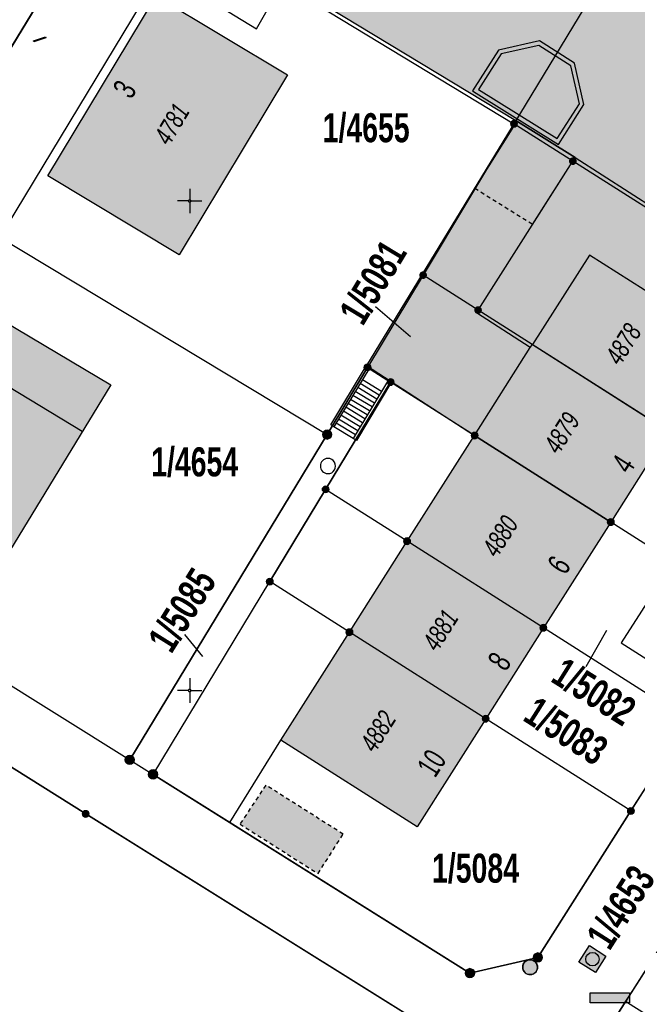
# Model space of a CAD drawing. Header units: metres. Extents: x 2695560 to 2696939, y 1260491 to 1262050.
# Tile 853 of 1005: x 2696192 to 2696224, y 1261609 to 1261659. Entities that reach past the tile are written whole.
import ezdxf

# ---------------------------------------------------------------- set-up
doc = ezdxf.new("R2010")
doc.units = ezdxf.units.M
doc.linetypes.add('AUSGEZOGEN', pattern=[0])
doc.linetypes.add('VERDECKT2_S2', pattern=[0.36, 0.2, -0.16])
for name, color, linetype in [('XR$1$AV_Flächen (EO)', 7, 'AUSGEZOGEN'), ('XR$1$AV_Gebäudeflächen (BB)', 7, 'AUSGEZOGEN'), ('XR$1$AV_Gebäudeflächen (EO)', 7, 'AUSGEZOGEN'), ('XR$1$AV_Gebäudeflächen ut.', 7, 'AUSGEZOGEN'), ('XR$1$AV_Grenzpunkte', 7, 'AUSGEZOGEN'), ('XR$1$AV_Grundstück-Nr.', 7, 'AUSGEZOGEN'), ('XR$1$AV_Haus-Nr.', 7, 'AUSGEZOGEN'), ('XR$1$AV_Hinweislinien', 7, 'AUSGEZOGEN'), ('XR$1$AV_Koordinatennetzpunkte', 7, 'AUSGEZOGEN'), ('XR$1$AV_Linien (BB)', 7, 'AUSGEZOGEN'), ('XR$1$AV_Linien (EO)', 7, 'AUSGEZOGEN'), ('XR$1$AV_Versicherung-Nr.', 7, 'AUSGEZOGEN'), ('XR$1$AW_LK_Schachtdeckel', 24, 'AUSGEZOGEN'), ('XR$1$FM_LK_SW_TRASSEKNOTEN', 94, 'AUSGEZOGEN'), ('XR$1$Liegenschaftsgrenzen', 7, 'AUSGEZOGEN'), ('XR$1$PFAV', 255, 'AUSGEZOGEN'), ('XR$1$PFAW', 255, 'AUSGEZOGEN'), ('XR$1$RP_Abstandslinie', 7, 'AUSGEZOGEN'), ('XR$1$WA_LK_Rohrleitungsteil', 171, 'AUSGEZOGEN')]:
    doc.layers.add(name, color=color, linetype=linetype)
doc.styles.add('ARIAL', font='arial.ttf')

# ---------------------------------------------------------------- blocks, each defined once
blk = doc.blocks.new('COMPLEXOBJECT_1195')
at = {"layer": 'XR$1$Liegenschaftsgrenzen', "color": 7, "linetype": 'AUSGEZOGEN', "transparency": 33554687}
blk.add_lwpolyline([(6168.39, 11612.64), (6198.35, 11591.2), (6225.281, 11571.95)], dxfattribs=at)
blk.add_arc((6171.081, 11616.307), 4.549, 149.2977, 233.7266, dxfattribs=at)
blk = doc.blocks.new('BAV15')
at = {"layer": 'XR$1$PFAV', "transparency": 33554687}
blk.add_hatch(color=7, dxfattribs=at).paths.add_polyline_path([(0.5, 0), (0.49, 0.1), (0.46, 0.2), (0.41, 0.29), (0.34, 0.36), (0.26, 0.42), (0.17, 0.47), (0.08, 0.49), (-0.03, 0.5), (-0.13, 0.48), (-0.22, 0.45), (-0.31, 0.4), (-0.38, 0.33), (-0.44, 0.24), (-0.48, 0.15), (-0.5, 0.05), (-0.5, -0.05), (-0.48, -0.15), (-0.44, -0.24), (-0.38, -0.33), (-0.31, -0.4), (-0.22, -0.45), (-0.13, -0.48), (-0.03, -0.5), (0.08, -0.49), (0.17, -0.47), (0.26, -0.42), (0.34, -0.36), (0.41, -0.29), (0.46, -0.2), (0.49, -0.1)])
at = {"color": 7, "transparency": 33554687}
for start, end in [(90, 270), (270, 90)]:
    blk.add_arc((0, 0), 0.5, start, end, dxfattribs=at)
at = {"layer": 'XR$1$PFAV', "transparency": 33554687}
blk.add_circle((0, 0), 0.5, dxfattribs=at)
blk = doc.blocks.new('BWAV20')
at = {"true_color": 0x000000, "transparency": 33554687}
blk.add_hatch(color=18, dxfattribs=at).paths.add_polyline_path([(0.17, 0), (0.16, 0.03), (0.15, 0.07), (0.14, 0.1), (0.11, 0.12), (0.09, 0.14), (0.06, 0.16), (0.03, 0.16), (-0.01, 0.17), (-0.04, 0.16), (-0.07, 0.15), (-0.1, 0.13), (-0.13, 0.11), (-0.15, 0.08), (-0.16, 0.05), (-0.17, 0.02), (-0.17, -0.02), (-0.16, -0.05), (-0.15, -0.08), (-0.13, -0.11), (-0.1, -0.13), (-0.07, -0.15), (-0.04, -0.16), (-0.01, -0.17), (0.03, -0.16), (0.06, -0.16), (0.09, -0.14), (0.11, -0.12), (0.14, -0.1), (0.15, -0.07), (0.16, -0.03)])
at = {"layer": 'XR$1$PFAV', "transparency": 33554687}
blk.add_hatch(color=7, dxfattribs=at).paths.add_polyline_path([(0.5, 0), (0.49, 0.1), (0.46, 0.2), (0.41, 0.29), (0.34, 0.36), (0.26, 0.42), (0.17, 0.47), (0.08, 0.49), (-0.03, 0.5), (-0.13, 0.48), (-0.22, 0.45), (-0.31, 0.4), (-0.38, 0.33), (-0.44, 0.24), (-0.48, 0.15), (-0.5, 0.05), (-0.5, -0.05), (-0.48, -0.15), (-0.44, -0.24), (-0.38, -0.33), (-0.31, -0.4), (-0.22, -0.45), (-0.13, -0.48), (-0.03, -0.5), (0.08, -0.49), (0.17, -0.47), (0.26, -0.42), (0.34, -0.36), (0.41, -0.29), (0.46, -0.2), (0.49, -0.1)])
blk = doc.blocks.new('BAV2041')
at = {"color": 7, "transparency": 33554687}
for p, q in [((0, 0.5), (0, 0.05)), ((-0.05, 0), (-0.5, 0)), ((0.05, 0), (0.5, 0)), ((0, -0.05), (0, -0.5))]:
    blk.add_line(p, q, dxfattribs=at)
blk.add_circle((0, 0), 0.05, dxfattribs=at)
for start, end in [(90, 270), (270, 90)]:
    blk.add_arc((0, 0), 0.05, start, end, dxfattribs=at)
blk = doc.blocks.new('BAW2087')
at = {"lineweight": 25, "true_color": 0x000000, "transparency": 33554687}
h = blk.add_hatch(color=18, dxfattribs=at)
h.paths.add_polyline_path([(-0.5, 0.5), (-0.5, -0.5), (0.5, -0.5), (0.5, 0.5)])
h.paths.add_polyline_path([(0.337, -0.069), (0.316, -0.136), (0.282, -0.196), (0.237, -0.249), (0.182, -0.292), (0.119, -0.322), (0.052, -0.34), (-0.017, -0.343), (-0.086, -0.333), (-0.151, -0.309), (-0.21, -0.272), (-0.261, -0.224), (-0.301, -0.167), (-0.328, -0.103), (-0.342, -0.035), (-0.342, 0.035), (-0.328, 0.103), (-0.301, 0.167), (-0.261, 0.224), (-0.21, 0.272), (-0.151, 0.309), (-0.086, 0.333), (-0.017, 0.343), (0.052, 0.34), (0.119, 0.322), (0.182, 0.292), (0.237, 0.249), (0.282, 0.196), (0.316, 0.136), (0.337, 0.069), (0.344, 0)], flags=16)
at = {"layer": 'XR$1$PFAW', "lineweight": 25, "transparency": 33554687}
blk.add_hatch(color=7, dxfattribs=at).paths.add_polyline_path([(0.344, 0), (0.337, 0.069), (0.316, 0.136), (0.282, 0.196), (0.237, 0.249), (0.182, 0.292), (0.119, 0.322), (0.052, 0.34), (-0.017, 0.343), (-0.086, 0.333), (-0.151, 0.309), (-0.21, 0.272), (-0.261, 0.224), (-0.301, 0.167), (-0.328, 0.103), (-0.342, 0.035), (-0.342, -0.035), (-0.328, -0.103), (-0.301, -0.167), (-0.261, -0.224), (-0.21, -0.272), (-0.151, -0.309), (-0.086, -0.333), (-0.017, -0.343), (0.052, -0.34), (0.119, -0.322), (0.182, -0.292), (0.237, -0.249), (0.282, -0.196), (0.316, -0.136), (0.337, -0.069)])
at = {"lineweight": 25, "transparency": 33554687}
for p, q in [((-0.5, 0.5, 0.993), (0.5, 0.5, 0.993)), ((-0.5, -0.5, 0.993), (-0.5, 0.5, 0.993)), ((0.5, 0.5, 0.993), (0.5, -0.5, 0.993)), ((0.5, -0.5, 0.993), (-0.5, -0.5, 0.993))]:
    blk.add_line(p, q, dxfattribs=at)
blk.add_circle((0, 0), 0.344, dxfattribs=at)
at = {"layer": 'XR$1$PFAW', "lineweight": 25, "transparency": 33554687}
blk.add_line((-0.5, 0.5), (0.5, 0.5), dxfattribs=at)
at = {"layer": 'XR$1$PFAW', "color": 31, "lineweight": 25, "transparency": 33554687}
for p, q in [((-0.5, -0.5), (-0.5, 0.5)), ((0.5, 0.5), (0.5, -0.5)), ((0.5, -0.5), (-0.5, -0.5))]:
    blk.add_line(p, q, dxfattribs=at)
at = {"layer": 'XR$1$PFAW', "lineweight": 25, "transparency": 33554687}
blk.add_circle((0, 0), 0.344, dxfattribs=at)
blk = doc.blocks.new('BAW2088')
at = {"layer": 'XR$1$PFAW', "transparency": 33554687}
blk.add_hatch(color=253, dxfattribs=at).paths.add_polyline_path([(0.51, 0), (0.5, 0.101), (0.47, 0.197), (0.421, 0.286), (0.355, 0.362), (0.275, 0.424), (0.184, 0.469), (0.086, 0.494), (-0.015, 0.499), (-0.115, 0.484), (-0.21, 0.449), (-0.296, 0.395), (-0.369, 0.326), (-0.427, 0.243), (-0.467, 0.15), (-0.487, 0.051), (-0.487, -0.051), (-0.467, -0.15), (-0.427, -0.243), (-0.369, -0.326), (-0.296, -0.395), (-0.21, -0.449), (-0.115, -0.484), (-0.015, -0.499), (0.086, -0.494), (0.184, -0.469), (0.275, -0.424), (0.355, -0.362), (0.421, -0.286), (0.47, -0.197), (0.5, -0.101)])
at = {"transparency": 33554687}
for start, end in [(91.19481, 268.80519), (268.80519, 91.19481)]:
    blk.add_arc((0.01, 0), 0.5, start, end, dxfattribs=at)
at = {"layer": 'XR$1$PFAW', "transparency": 33554687}
blk.add_circle((0.01, 0), 0.5, dxfattribs=at)
blk = doc.blocks.new('BWA2013')
at = {"true_color": 0x000000, "transparency": 33554687}
blk.add_hatch(color=18, dxfattribs=at).paths.add_polyline_path([(-0.291, -0.409), (0.352, 0.357), (0.291, 0.409), (-0.352, -0.357)])
at = {"transparency": 33554687}
blk.add_lwpolyline([(-0.291, -0.409), (-0.352, -0.357), (0.291, 0.409), (0.352, 0.357), (-0.291, -0.409)], close=True, dxfattribs=at)
blk = doc.blocks.new('BWFM16')
at = {"color": 94, "transparency": 33554687}
for start, end in [(91.19481, 268.80519), (268.80519, 91.19481)]:
    blk.add_arc((0.01, 0), 0.5, start, end, dxfattribs=at)

msp = doc.modelspace()

# ---------------------------------------------------------------- hatches: boundary and pattern name
at = {"transparency": 33554687}
msp.add_hatch(color=7, dxfattribs=at).paths.add_polyline_path([(2696221.428, 1261609.375), (2696221.428, 1261608.858), (2696223.433, 1261608.858), (2696223.433, 1261609.375)])
at = {"layer": 'XR$1$AV_Gebäudeflächen (BB)', "true_color": 0xd2d2d2, "transparency": 33554687}
for points in [[(2696200.431, 1261647.055), (2696205.968, 1261656.257), (2696199.263, 1261660.286), (2696193.72, 1261651.091)], [(2696218.363, 1261642.333), (2696218.47, 1261642.472), (2696225.418, 1261638.053), (2696228.336, 1261642.625), (2696226.496, 1261643.795), (2696225.568, 1261644.385), (2696226.129, 1261645.292), (2696227.461, 1261647.443), (2696227.547, 1261647.595), (2696220.655, 1261652.025), (2696220.537, 1261651.84), (2696215.696, 1261644.236), (2696215.611, 1261644.103)], [(2696189.403, 1261644.901), (2696188.044, 1261642.664), (2696183.157, 1261634.62), (2696190.656, 1261630.131), (2696196.939, 1261640.418)], [(2696215.521, 1261637.831), (2696222.472, 1261633.411), (2696225.418, 1261638.053), (2696218.47, 1261642.472), (2696218.363, 1261642.333)], [(2696212.071, 1261632.436), (2696219.032, 1261628.013), (2696222.472, 1261633.411), (2696215.521, 1261637.831)], [(2696212.071, 1261632.436), (2696209.127, 1261627.787), (2696216.085, 1261623.369), (2696219.032, 1261628.013)], [(2696205.623, 1261622.277), (2696212.584, 1261617.851), (2696216.085, 1261623.369), (2696209.127, 1261627.787)]]:
    msp.add_hatch(color=254, dxfattribs=at).paths.add_polyline_path(points)
at = {"layer": 'XR$1$AV_Gebäudeflächen (EO)', "true_color": 0xebebeb, "transparency": 33554687}
for points in [[(2696220.655, 1261652.025), (2696217.682, 1261653.887), (2696215.536, 1261650.459), (2696218.483, 1261648.614)], [(2696203.54, 1261617.99), (2696207.528, 1261615.462), (2696208.806, 1261617.478), (2696204.858, 1261619.981)]]:
    msp.add_hatch(color=7, dxfattribs=at).paths.add_polyline_path(points)
at = {"layer": 'XR$1$AV_Gebäudeflächen ut.', "true_color": 0xf5f5f5, "transparency": 33554687}
for points in [[(2696221.72, 1261670.092), (2696215.982, 1261661.07), (2696204.564, 1261668.341), (2696201.531, 1261663.659), (2696217.63, 1261653.914), (2696220.655, 1261652.025), (2696227.547, 1261647.595), (2696228.479, 1261647.021), (2696233.29, 1261643.915), (2696236.092, 1261648.296), (2696224.679, 1261655.571), (2696230.388, 1261664.554)], [(2696210.007, 1261641.398), (2696215.521, 1261637.831), (2696218.363, 1261642.333), (2696215.611, 1261644.103), (2696215.696, 1261644.236), (2696220.537, 1261651.84), (2696220.655, 1261652.025), (2696217.63, 1261653.914)]]:
    msp.add_hatch(color=7, dxfattribs=at).paths.add_polyline_path(points)

# ---------------------------------------------------------------- linework, layer by layer
at = {"color": 24, "lineweight": -3, "transparency": 33554687}
msp.add_lwpolyline([(2696221.428, 1261609.375), (2696223.433, 1261609.375), (2696223.433, 1261608.858), (2696221.428, 1261608.858), (2696221.428, 1261609.375)], close=True, dxfattribs=at)
at = {"layer": 'XR$1$AV_Flächen (EO)', "color": 7, "linetype": 'AUSGEZOGEN', "transparency": 33554687}
for p, q in [((2696218.483, 1261648.614), (2696220.655, 1261652.025)), ((2696210.007, 1261641.398), (2696215.521, 1261637.831))]:
    msp.add_line(p, q, dxfattribs=at)
at = {"layer": 'XR$1$AV_Flächen (EO)', "color": 7, "linetype": 'VERDECKT2_S2', "transparency": 33554687}
msp.add_line((2696215.536, 1261650.459), (2696218.483, 1261648.614), dxfattribs=at)
at = {"layer": 'XR$1$AV_Flächen (EO)', "color": 7, "linetype": 'AUSGEZOGEN', "transparency": 33554687}
for points in [[(2696201.531, 1261663.659), (2696217.63, 1261653.914), (2696220.655, 1261652.025)], [(2696220.655, 1261652.025), (2696217.63, 1261653.914), (2696210.007, 1261641.398)], [(2696220.655, 1261652.025), (2696217.682, 1261653.887), (2696215.536, 1261650.459)], [(2696215.521, 1261637.831), (2696218.363, 1261642.333), (2696215.611, 1261644.103), (2696215.696, 1261644.236), (2696220.537, 1261651.84), (2696220.655, 1261652.025)], [(2696220.655, 1261652.025), (2696227.547, 1261647.595), (2696228.479, 1261647.021), (2696233.29, 1261643.915)]]:
    msp.add_lwpolyline(points, dxfattribs=at)
for points in [[(2696215.42, 1261655.438), (2696215.606, 1261655.321), (2696219.806, 1261652.692), (2696221.105, 1261654.728), (2696220.625, 1261656.841), (2696218.832, 1261657.982), (2696216.745, 1261657.508), (2696215.539, 1261655.623), (2696215.42, 1261655.438)], [(2696216.882, 1261657.313), (2696215.725, 1261655.507), (2696219.738, 1261652.994), (2696220.87, 1261654.769), (2696220.431, 1261656.704), (2696218.791, 1261657.747), (2696216.882, 1261657.313)]]:
    msp.add_lwpolyline(points, close=True, dxfattribs=at)
at = {"layer": 'XR$1$AV_Flächen (EO)', "color": 7, "linetype": 'VERDECKT2_S2', "transparency": 33554687}
msp.add_lwpolyline([(2696203.54, 1261617.99), (2696207.528, 1261615.462), (2696208.806, 1261617.478), (2696204.858, 1261619.981), (2696203.54, 1261617.99)], close=True, dxfattribs=at)
at = {"layer": 'XR$1$AV_Hinweislinien', "color": 7, "linetype": 'AUSGEZOGEN', "transparency": 33554687}
for p, q in [((2696210.458, 1261644.411), (2696212.254, 1261642.885)), ((2696200.699, 1261627.665), (2696201.617, 1261626.553)), ((2696221.224, 1261626.034), (2696222.277, 1261627.899))]:
    msp.add_line(p, q, dxfattribs=at)
at = {"layer": 'XR$1$AV_Linien (BB)', "color": 7, "linetype": 'AUSGEZOGEN', "transparency": 33554687}
for p, q in [((2696215.521, 1261637.831), (2696218.363, 1261642.333)), ((2696212.071, 1261632.436), (2696215.521, 1261637.831)), ((2696215.521, 1261637.831), (2696222.472, 1261633.411)), ((2696225.418, 1261638.053), (2696222.472, 1261633.411)), ((2696222.472, 1261633.411), (2696219.032, 1261628.013)), ((2696209.127, 1261627.787), (2696212.071, 1261632.436)), ((2696219.032, 1261628.013), (2696212.071, 1261632.436)), ((2696209.127, 1261627.787), (2696205.06, 1261630.37)), ((2696205.623, 1261622.277), (2696209.127, 1261627.787)), ((2696216.085, 1261623.369), (2696209.127, 1261627.787)), ((2696219.032, 1261628.013), (2696216.085, 1261623.369)), ((2696203.024, 1261618.068), (2696205.623, 1261622.277)), ((2696197.91, 1261621.27), (2696199.1, 1261620.53)), ((2696203.024, 1261618.068), (2696199.1, 1261620.53)), ((2696223.243, 1261608.945), (2696223.595, 1261609.498))]:
    msp.add_line(p, q, dxfattribs=at)
for points in [[(2696195.666, 1261663.933), (2696187.38, 1261650.3), (2696186.882, 1261649.47)], [(2696195.666, 1261663.933), (2696204.388, 1261658.599), (2696205.691, 1261660.913)], [(2696218.363, 1261642.333), (2696215.611, 1261644.103), (2696215.696, 1261644.236), (2696220.537, 1261651.84), (2696220.655, 1261652.025), (2696227.547, 1261647.595), (2696227.461, 1261647.443)], [(2696189.403, 1261644.901), (2696196.939, 1261640.418), (2696190.656, 1261630.131), (2696183.157, 1261634.62), (2696188.044, 1261642.664)], [(2696218.363, 1261642.333), (2696218.47, 1261642.472), (2696225.418, 1261638.053)], [(2696197.91, 1261621.27), (2696207.99, 1261637.88), (2696210.05, 1261641.31), (2696211.23, 1261640.56), (2696207.91, 1261635.08), (2696205.06, 1261630.37)], [(2696178.87, 1261636.11), (2696179.67, 1261632.67), (2696197.91, 1261621.27)], [(2696175.75, 1261631), (2696195.66, 1261618.51), (2696216.474, 1261605.52)], [(2696229.316, 1261627.812), (2696225.078, 1261630.477), (2696223.005, 1261627.251), (2696224.316, 1261626.405), (2696227.228, 1261624.524)], [(2696223.595, 1261609.498), (2696227.781, 1261616.078), (2696231.44, 1261621.83), (2696234.15, 1261626.14), (2696235.968, 1261629.008)], [(2696227.228, 1261624.524), (2696226.45, 1261623.3), (2696223.5, 1261618.66), (2696218.75, 1261611.18), (2696215.28, 1261610.38), (2696203.024, 1261618.068)], [(2696216.085, 1261623.369), (2696212.584, 1261617.851), (2696205.623, 1261622.277)], [(2696216.474, 1261605.52), (2696219.76, 1261603.47), (2696223.243, 1261608.945)], [(2696223.243, 1261608.945), (2696223.334, 1261608.887), (2696243.045, 1261596.476)]]:
    msp.add_lwpolyline(points, dxfattribs=at)
msp.add_lwpolyline([(2696200.431, 1261647.055), (2696193.72, 1261651.091), (2696199.263, 1261660.286), (2696205.968, 1261656.257), (2696200.431, 1261647.055)], close=True, dxfattribs=at)
at = {"layer": 'XR$1$AV_Linien (EO)', "color": 7, "linetype": 'AUSGEZOGEN', "transparency": 33554687}
for p, q in [((2696195.48, 1261638.028), (2696187.991, 1261642.578)), ((2696210.007, 1261641.398), (2696211.116, 1261640.681)), ((2696211.116, 1261640.681), (2696209.318, 1261637.684)), ((2696209.796, 1261640.684), (2696210.768, 1261640.101)), ((2696210.524, 1261639.693), (2696209.551, 1261640.281)), ((2696210.645, 1261639.896), (2696209.673, 1261640.482)), ((2696210.159, 1261639.086), (2696209.183, 1261639.676)), ((2696210.281, 1261639.289), (2696209.306, 1261639.877)), ((2696210.402, 1261639.491), (2696209.428, 1261640.079)), ((2696209.917, 1261638.682), (2696208.938, 1261639.272)), ((2696210.038, 1261638.884), (2696209.061, 1261639.474)), ((2696209.552, 1261638.075), (2696208.571, 1261638.667)), ((2696209.674, 1261638.277), (2696208.693, 1261638.869)), ((2696209.795, 1261638.479), (2696208.816, 1261639.071)), ((2696209.318, 1261637.684), (2696208.335, 1261638.28)), ((2696209.431, 1261637.872), (2696208.448, 1261638.466))]:
    msp.add_line(p, q, dxfattribs=at)
for points in [[(2696225.568, 1261644.385), (2696221.38, 1261647.048), (2696218.47, 1261642.472)], [(2696208.335, 1261638.28), (2696208.173, 1261638.379), (2696210.007, 1261641.398)], [(2696210.007, 1261641.398), (2696210.169, 1261641.299), (2696208.335, 1261638.28)], [(2696211.116, 1261640.681), (2696211.276, 1261640.577), (2696209.481, 1261637.585), (2696209.318, 1261637.684)]]:
    msp.add_lwpolyline(points, dxfattribs=at)
at = {"layer": 'XR$1$Liegenschaftsgrenzen', "color": 7, "linetype": 'AUSGEZOGEN', "transparency": 33554687}
for p, q in [((2696228.65, 1261672.1), (2696217.53, 1261653.75)), ((2696187.38, 1261650.3), (2696197.02, 1261666.16)), ((2696197.02, 1261666.16), (2696217.53, 1261653.75)), ((2696217.53, 1261653.75), (2696212.89, 1261646.02)), ((2696187.38, 1261650.3), (2696207.99, 1261637.88)), ((2696212.89, 1261646.02), (2696210.05, 1261641.31)), ((2696210.05, 1261641.31), (2696207.99, 1261637.88)), ((2696211.23, 1261640.56), (2696210.05, 1261641.31)), ((2696207.91, 1261635.08), (2696211.23, 1261640.56)), ((2696207.99, 1261637.88), (2696197.91, 1261621.27)), ((2696205.06, 1261630.37), (2696207.91, 1261635.08)), ((2696199.1, 1261620.53), (2696205.06, 1261630.37)), ((2696223.5, 1261618.66), (2696226.45, 1261623.3)), ((2696197.91, 1261621.27), (2696199.1, 1261620.53))]:
    msp.add_line(p, q, dxfattribs=at)
for points in [[(2696237.67, 1261640.96), (2696227.461, 1261647.443), (2696220.537, 1261651.84), (2696217.53, 1261653.75)], [(2696232.83, 1261633.34), (2696225.418, 1261638.053), (2696215.696, 1261644.236), (2696212.89, 1261646.02)], [(2696229.88, 1261628.7), (2696222.472, 1261633.411), (2696215.521, 1261637.831), (2696211.23, 1261640.56)], [(2696178.87, 1261636.11), (2696179.67, 1261632.67), (2696197.91, 1261621.27)], [(2696226.45, 1261623.3), (2696219.032, 1261628.013), (2696212.071, 1261632.436), (2696207.91, 1261635.08)], [(2696227.781, 1261616.078), (2696219.76, 1261603.47), (2696195.66, 1261618.51), (2696175.75, 1261631)], [(2696223.5, 1261618.66), (2696216.085, 1261623.369), (2696209.127, 1261627.787), (2696205.06, 1261630.37)], [(2696199.1, 1261620.53), (2696215.28, 1261610.38), (2696218.75, 1261611.18), (2696223.5, 1261618.66)]]:
    msp.add_lwpolyline(points, dxfattribs=at)
at = {"layer": 'XR$1$RP_Abstandslinie', "color": 7, "linetype": 'AUSGEZOGEN', "transparency": 33554687}
msp.add_lwpolyline([(2696209.87, 1261678.71), (2696190.25, 1261646.29), (2696171.22, 1261614.86)], dxfattribs=at)

# ---------------------------------------------------------------- block references
at = {"layer": 'XR$1$AV_Grenzpunkte', "color": 7, "linetype": 'AUSGEZOGEN', "lineweight": -3, "transparency": 33554687}
for name, p, xscale, yscale in [('BAV15', (2696217.53, 1261653.75), 0.3249999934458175, 0.3249999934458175), ('BWAV20', (2696220.537, 1261651.84), 0.3899999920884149, 0.3899999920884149), ('BWAV20', (2696212.89, 1261646.02), 0.3899999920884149, 0.3899999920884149), ('BWAV20', (2696215.696, 1261644.236), 0.3899999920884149, 0.3899999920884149), ('BAV15', (2696210.05, 1261641.31), 0.3249999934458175, 0.3249999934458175), ('BAV15', (2696211.23, 1261640.56), 0.3249999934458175, 0.3249999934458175), ('BAV15', (2696207.99, 1261637.88), 0.4549999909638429, 0.4549999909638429), ('BAV15', (2696215.521, 1261637.831), 0.3249999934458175, 0.3249999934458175), ('BAV15', (2696207.91, 1261635.08), 0.3249999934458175, 0.3249999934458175), ('BAV15', (2696222.472, 1261633.411), 0.3249999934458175, 0.3249999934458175), ('BAV15', (2696212.071, 1261632.436), 0.3249999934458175, 0.3249999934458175), ('BAV15', (2696205.06, 1261630.37), 0.3249999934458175, 0.3249999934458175), ('BAV15', (2696219.032, 1261628.013), 0.3249999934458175, 0.3249999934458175), ('BAV15', (2696209.127, 1261627.787), 0.3249999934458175, 0.3249999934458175), ('BAV15', (2696216.085, 1261623.369), 0.3249999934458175, 0.3249999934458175), ('BAV15', (2696197.91, 1261621.27), 0.4549999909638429, 0.4549999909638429), ('BAV15', (2696199.1, 1261620.53), 0.4549999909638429, 0.4549999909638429), ('BAV15', (2696195.66, 1261618.51), 0.3249999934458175, 0.3249999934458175), ('BAV15', (2696223.5, 1261618.66), 0.3249999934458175, 0.3249999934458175), ('BAV15', (2696218.75, 1261611.18), 0.4549999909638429, 0.4549999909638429), ('BAV15', (2696215.28, 1261610.38), 0.4549999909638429, 0.4549999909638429)]:
    msp.add_blockref(name, p, dxfattribs=dict(at, xscale=xscale, yscale=yscale))
at = {"layer": 'XR$1$AV_Koordinatennetzpunkte', "color": 7, "linetype": 'AUSGEZOGEN', "lineweight": -3, "transparency": 33554687, "xscale": 1.25, "yscale": 1.25}
for p in [(2696200.97, 1261649.81), (2696200.97, 1261624.81)]:
    msp.add_blockref('BAV2041', p, dxfattribs=at)
at = {"layer": 'XR$1$AW_LK_Schachtdeckel', "color": 24, "linetype": 'AUSGEZOGEN', "lineweight": -3, "transparency": 33554687, "rotation": 57.535980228}
msp.add_blockref('BAW2087', (2696221.537, 1261611.093), dxfattribs=at)
at = {"layer": 'XR$1$AW_LK_Schachtdeckel', "color": 24, "linetype": 'AUSGEZOGEN', "lineweight": -3, "transparency": 33554687, "xscale": 0.7578193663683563, "yscale": 0.7578193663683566, "rotation": 13.74862084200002}
msp.add_blockref('BAW2088', (2696218.347, 1261610.679), dxfattribs=at)
at = {"layer": 'XR$1$FM_LK_SW_TRASSEKNOTEN', "color": 94, "linetype": 'AUSGEZOGEN', "lineweight": -3, "transparency": 33554687, "xscale": 0.7767225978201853, "yscale": 0.7767225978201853}
msp.add_blockref('BWFM16', (2696208.023, 1261636.273), dxfattribs=at)
at = {"layer": 'XR$1$Liegenschaftsgrenzen', "color": 7, "linetype": 'AUSGEZOGEN', "lineweight": -3, "transparency": 33554687}
msp.add_blockref('COMPLEXOBJECT_1195', (2690000.97, 1249999.81), dxfattribs=at)
at = {"layer": 'XR$1$WA_LK_Rohrleitungsteil', "color": 171, "linetype": 'AUSGEZOGEN', "lineweight": -3, "transparency": 33554687, "xscale": 0.6499999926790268, "yscale": 0.6499999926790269, "rotation": 327.7088851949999}
msp.add_blockref('BWA2013', (2696193.313, 1261658.061), dxfattribs=at)

# ---------------------------------------------------------------- texts
at = {"layer": 'XR$1$AV_Grundstück-Nr.', "color": 7, "transparency": 33554687, "char_height": 1.48491, "width": 4.98214, "attachment_point": 5, "style": 'ARIAL'}
for s, insert in [('\\A1;{\\fArial|i0|b1;\\H1.484908;\\W0.700000;\\C7;1/4655}\\P', (2696209.983, 1261653.527)), ('\\A1;{\\fArial|i0|b1;\\H1.484908;\\W0.700000;\\C7;1/4654}\\P', (2696201.225, 1261636.464)), ('\\A1;{\\fArial|i0|b1;\\H1.484908;\\W0.700000;\\C7;1/5084}\\P', (2696215.566, 1261615.718))]:
    msp.add_mtext(s, dxfattribs=dict(at, insert=insert))
at = {"layer": 'XR$1$AV_Grundstück-Nr.', "color": 7, "transparency": 33554687, "char_height": 1.48491, "attachment_point": 5, "style": 'ARIAL'}
for s, insert, width, rotation in [('\\A1;{\\fArial|i0|b1;\\H1.484908;\\W0.700000;\\C7;1/5081}\\P', (2696210.338, 1261645.651), 4.97324, 58.9545), ('\\A1;{\\fArial|i0|b1;\\H1.484908;\\W0.700000;\\C7;1/5085}\\P', (2696200.596, 1261628.907), 4.98214, 58.0941), ('\\A1;{\\fArial|i0|b1;\\H1.484908;\\W0.700000;\\C7;1/5082}\\P', (2696221.61, 1261624.734), 4.98214, 327.9285), ('\\A1;{\\fArial|i0|b1;\\H1.484908;\\W0.700000;\\C7;1/5083}\\P', (2696220.184, 1261622.734), 4.98214, 327.6117), ('\\A1;{\\fArial|i0|b1;\\H1.484908;\\W0.700000;\\C7;1/4653}\\P', (2696222.994, 1261613.739), 4.98214, 57.5361)]:
    msp.add_mtext(s, dxfattribs=dict(at, insert=insert, width=width, rotation=rotation))
at = {"layer": 'XR$1$AV_Haus-Nr.', "color": 7, "transparency": 33554687, "char_height": 1.1621, "style": 'ARIAL'}
for s, insert, width, attachment_point, rotation in [('\\W0.68;3', (2696197.146, 1261655.819), 1.02516, 2, 58.9176), ('\\W0.68;4', (2696223.592, 1261636.069), 1.02516, 8, 57.5991), ('\\W0.68;6', (2696220.329, 1261630.907), 1.02516, 8, 57.4902), ('\\W0.68;8', (2696217.287, 1261625.985), 1.02516, 8, 57.6036), ('\\W0.64;10', (2696213.827, 1261620.788), 1.59081, 8, 57.6054)]:
    msp.add_mtext(s, dxfattribs=dict(at, insert=insert, width=width, attachment_point=attachment_point, rotation=rotation))
at = {"layer": 'XR$1$AV_Versicherung-Nr.', "color": 7, "transparency": 33554687, "char_height": 0.96842, "attachment_point": 5, "style": 'ARIAL'}
for s, insert, width, rotation in [('\\A1;{\\fArial|i1|b0;\\H0.968418;\\W0.700000;\\C7;4781}\\P', (2696200.06, 1261653.739), 2.45636, 58.9644), ('\\A1;{\\fArial|i1|b0;\\H0.968418;\\W0.700000;\\C7;4878}\\P', (2696223.115, 1261642.501), 2.46457, 57.4533), ('\\A1;{\\fArial|i1|b0;\\H0.968418;\\W0.700000;\\C7;4879}\\P', (2696219.976, 1261637.969), 2.46457, 57.5991), ('\\A1;{\\fArial|i1|b0;\\H0.968418;\\W0.700000;\\C7;4880}\\P', (2696216.828, 1261632.693), 2.46457, 57.4902), ('\\A1;{\\fArial|i1|b0;\\H0.968418;\\W0.700000;\\C7;4881}\\P', (2696213.777, 1261627.895), 2.45636, 57.6036), ('\\A1;{\\fArial|i1|b0;\\H0.968418;\\W0.700000;\\C7;4882}\\P', (2696210.591, 1261622.733), 2.46457, 57.6054)]:
    msp.add_mtext(s, dxfattribs=dict(at, insert=insert, width=width, rotation=rotation))

doc.saveas('drawing.dxf')
